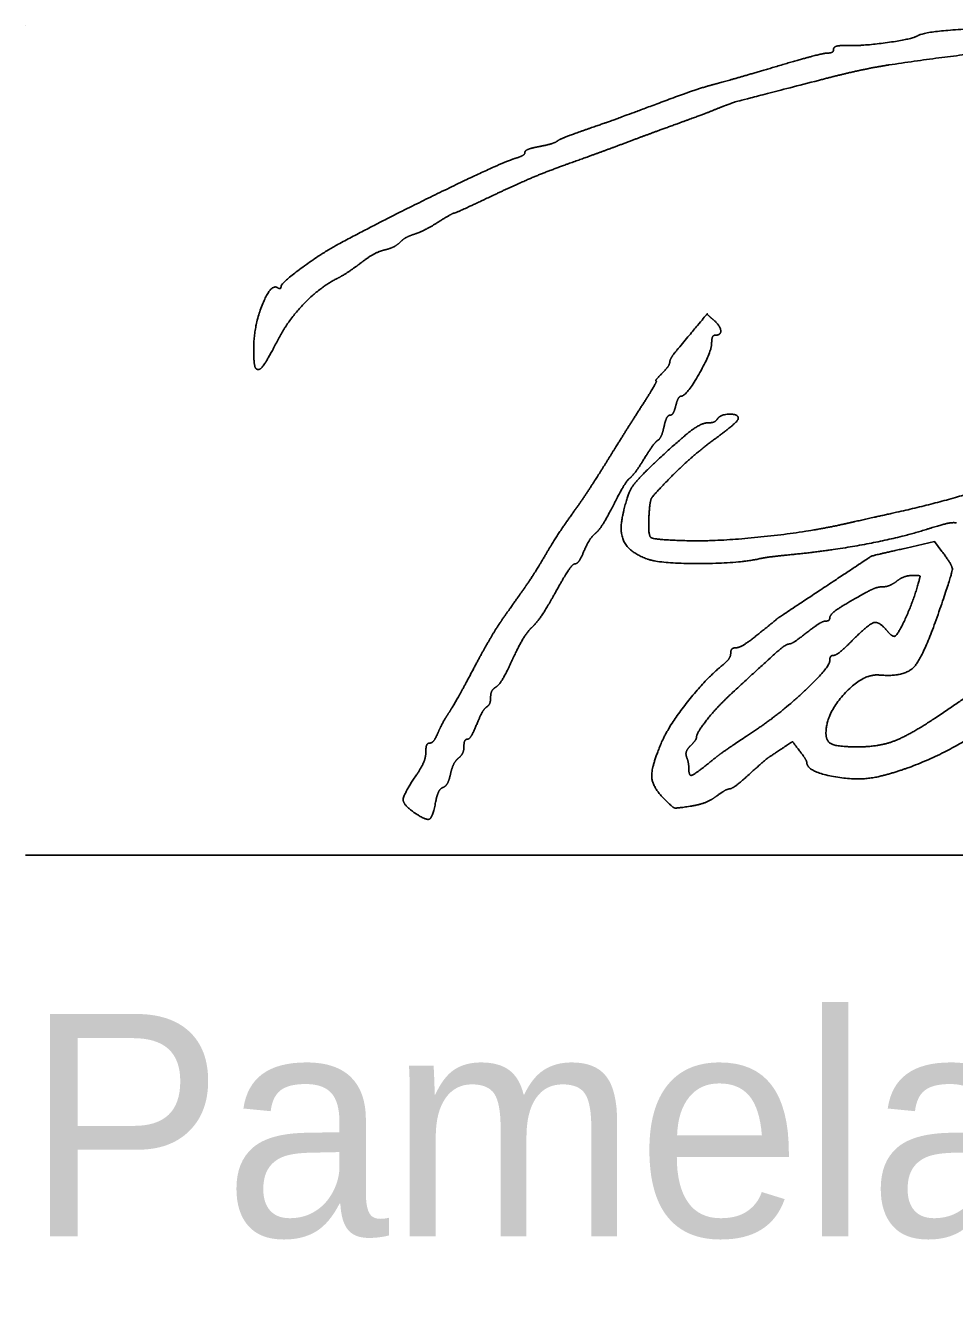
# Model space of a CAD drawing. Extents: x 0 to 34, y 0 to 22.
# Drawn here: x 24.528 to 25.113, y 5.501 to 6.306 of the extents above; entities that cross this region are included whole.
import ezdxf

# ---------------------------------------------------------------- set-up
doc = ezdxf.new("R2010")
doc.units = 0
doc.layers.add('SH_Data', color=7, linetype='Continuous')
doc.layers.add('SH_Text', color=7, linetype='Continuous')

msp = doc.modelspace()

# ---------------------------------------------------------------- linework, layer by layer
at = {"layer": 'SH_Data'}
for p, q in [((24.52788, 6.30597), (24.52788, 6.30597)), ((24.52788, 5.78372), (28.02788, 5.78372))]:
    msp.add_line(p, q, dxfattribs=at)
at = {"layer": 'SH_Text'}
msp.add_lwpolyline([(25.08238, 5.97702), (25.10038, 5.98107), (25.10505, 5.97489)], dxfattribs=at)
for points in [[(25.04578, 6.29338), (25.05536, 6.2931), (25.08635, 6.29746), (25.08978, 6.29958)], [(25.08978, 6.29958), (25.09657, 6.30378), (25.21358, 6.30607), (25.24798, 6.30268)], [(25.03303, 6.28866), (25.03509, 6.28866), (25.03678, 6.28978), (25.03678, 6.29116)], [(25.03678, 6.29116), (25.03678, 6.29253), (25.04083, 6.29353), (25.04578, 6.29338)], [(25.32046, 6.27195), (25.26992, 6.29094), (25.16194, 6.29493), (25.07158, 6.28115)], [(25.00003, 6.28), (25.01612, 6.28476), (25.03097, 6.28866), (25.03303, 6.28866)], [(24.96118, 6.26886), (24.96646, 6.27023), (24.98394, 6.27524), (25.00003, 6.28)], [(25.07158, 6.28115), (25.06234, 6.27974), (25.04236, 6.27537), (25.02718, 6.27145)], [(24.93718, 6.26102), (24.9451, 6.26397), (24.9559, 6.2675), (24.96118, 6.26886)], [(25.02718, 6.27145), (24.97618, 6.25825), (24.9719, 6.25703), (24.96118, 6.25267)], [(24.88078, 6.24044), (24.89549, 6.24552), (24.90195, 6.24788), (24.93718, 6.26102)], [(24.96118, 6.25267), (24.95854, 6.25159), (24.94828, 6.24777), (24.93838, 6.24418)], [(24.93838, 6.24418), (24.92848, 6.24059), (24.91336, 6.23501), (24.90478, 6.23177)], [(24.86278, 6.23327), (24.8641, 6.23425), (24.8722, 6.23747), (24.88078, 6.24044)], [(24.84238, 6.22615), (24.84238, 6.22724), (24.84643, 6.22888), (24.85138, 6.22981)], [(24.85138, 6.22981), (24.85633, 6.23073), (24.86146, 6.23229), (24.86278, 6.23327)], [(24.90478, 6.23177), (24.8962, 6.22854), (24.88, 6.22263), (24.86878, 6.21864)], [(24.72478, 6.16826), (24.75501, 6.18451), (24.8286, 6.22015), (24.83698, 6.2226)], [(24.86878, 6.21864), (24.85756, 6.21466), (24.83721, 6.2061), (24.82355, 6.19963)], [(24.83698, 6.2226), (24.83995, 6.22347), (24.84238, 6.22507), (24.84238, 6.22615)], [(24.82355, 6.19963), (24.8099, 6.19316), (24.79827, 6.18786), (24.79771, 6.18786)], [(24.79771, 6.18786), (24.79714, 6.18786), (24.79266, 6.18532), (24.78773, 6.18221)], [(24.78773, 6.18221), (24.78281, 6.1791), (24.77613, 6.17572), (24.77289, 6.17469)], [(24.77289, 6.17469), (24.76965, 6.17367), (24.76553, 6.17135), (24.76372, 6.16954)], [(24.68878, 6.14164), (24.68878, 6.14378), (24.71418, 6.16256), (24.72478, 6.16826)], [(24.75401, 6.16471), (24.75047, 6.16385), (24.7438, 6.16021), (24.73918, 6.15663)], [(24.76372, 6.16954), (24.76192, 6.16774), (24.75755, 6.16556), (24.75401, 6.16471)], [(24.73918, 6.15663), (24.73456, 6.15305), (24.72741, 6.14839), (24.72329, 6.14629)], [(24.72329, 6.14629), (24.71288, 6.14096), (24.69298, 6.1201), (24.68675, 6.10798)], [(24.67161, 6.10377), (24.67171, 6.11696), (24.68234, 6.14355), (24.68649, 6.14099)], [(24.68649, 6.14099), (24.68775, 6.14021), (24.68878, 6.14051), (24.68878, 6.14164)], [(24.93898, 6.1027), (24.95752, 6.12485), (24.95683, 6.12427), (24.96091, 6.12088)], [(24.96091, 6.12088), (24.9652, 6.11733), (24.96613, 6.11106), (24.96238, 6.11106)], [(24.68675, 6.10798), (24.68013, 6.09509), (24.67483, 6.08821), (24.67297, 6.09006)], [(24.96238, 6.11106), (24.96106, 6.11106), (24.95998, 6.10877), (24.95998, 6.10597)], [(24.67297, 6.09006), (24.67217, 6.09087), (24.67156, 6.09703), (24.67161, 6.10377)], [(24.93358, 6.09405), (24.93358, 6.09526), (24.93601, 6.09915), (24.93898, 6.1027)], [(24.95998, 6.10597), (24.95998, 6.10042), (24.94405, 6.07266), (24.94087, 6.07266)], [(24.92878, 6.08706), (24.93142, 6.0897), (24.93358, 6.09285), (24.93358, 6.09405)], [(24.91603, 6.06659), (24.92156, 6.07521), (24.92561, 6.08226), (24.92503, 6.08226)], [(24.92503, 6.08226), (24.92445, 6.08226), (24.92614, 6.08442), (24.92878, 6.08706)], [(24.89398, 6.03158), (24.90058, 6.04223), (24.9105, 6.05798), (24.91603, 6.06659)], [(24.93739, 6.06666), (24.93657, 6.06336), (24.93492, 6.06066), (24.93373, 6.06066)], [(24.94087, 6.07266), (24.93979, 6.07266), (24.93822, 6.06996), (24.93739, 6.06666)], [(24.93373, 6.06066), (24.93254, 6.06066), (24.93085, 6.05743), (24.92999, 6.05349)], [(24.95758, 6.05586), (24.96007, 6.05586), (24.96276, 6.05694), (24.96358, 6.05826)], [(24.97678, 6.05863), (24.97678, 6.05751), (24.97003, 6.05161), (24.96178, 6.0455)], [(24.96358, 6.05826), (24.96538, 6.06117), (24.97678, 6.06149), (24.97678, 6.05863)], [(24.92518, 6.0317), (24.94085, 6.04632), (24.95365, 6.05586), (24.95758, 6.05586)], [(24.92999, 6.05349), (24.92912, 6.04954), (24.92737, 6.04567), (24.9261, 6.04488)], [(24.9261, 6.04488), (24.92483, 6.0441), (24.92101, 6.03896), (24.91762, 6.03346)], [(24.96178, 6.0455), (24.95353, 6.0394), (24.94103, 6.02854), (24.93399, 6.02137)], [(25.07638, 5.99953), (25.11331, 6.00772), (25.17959, 6.03061), (25.18817, 6.03814)], [(24.87223, 5.99865), (24.87759, 6.00612), (24.88738, 6.02094), (24.89398, 6.03158)], [(24.90384, 5.99706), (24.90659, 6.01011), (24.91275, 6.0201), (24.92518, 6.0317)], [(24.91762, 6.03346), (24.91423, 6.02796), (24.9101, 6.02237), (24.90844, 6.02103)], [(24.90844, 6.02103), (24.90678, 6.01969), (24.90213, 6.01207), (24.8981, 6.00409)], [(24.93399, 6.02137), (24.92326, 6.01043), (24.9211, 6.00676), (24.92058, 5.99852)], [(24.8981, 6.00409), (24.89407, 5.9961), (24.889, 5.9881), (24.88684, 5.98631)], [(24.8555, 5.97306), (24.85934, 5.97966), (24.86687, 5.99117), (24.87223, 5.99865)], [(24.91918, 5.97023), (24.90874, 5.97413), (24.90163, 5.98656), (24.90384, 5.99706)], [(24.92058, 5.99852), (24.91972, 5.98507), (24.92376, 5.9822), (24.94438, 5.98165)], [(25.04278, 5.99203), (25.0507, 5.99381), (25.06582, 5.99719), (25.07638, 5.99953)], [(24.88684, 5.98631), (24.88467, 5.98451), (24.8814, 5.97944), (24.87956, 5.97505)], [(24.94438, 5.98165), (24.96364, 5.98112), (25.02146, 5.98722), (25.04278, 5.99203)], [(25.09617, 5.98905), (25.07971, 5.98377), (25.03462, 5.97528), (25.01082, 5.97298)], [(25.11417, 5.99278), (25.11251, 5.99338), (25.10441, 5.9917), (25.09617, 5.98905)], [(24.84245, 5.95242), (24.8458, 5.95717), (24.85167, 5.96646), (24.8555, 5.97306)], [(24.87956, 5.97505), (24.87773, 5.97065), (24.87517, 5.96706), (24.87387, 5.96706)], [(24.99042, 5.97036), (24.9767, 5.96731), (24.92721, 5.96722), (24.91918, 5.97023)], [(25.01082, 5.97298), (25.00249, 5.97218), (24.99331, 5.971), (24.99042, 5.97036)], [(25.02838, 5.9506), (25.06004, 5.97163), (25.06143, 5.97231), (25.08238, 5.97702)], [(25.10505, 5.97489), (25.11167, 5.96614), (25.1115, 5.96126), (25.10377, 5.9387)], [(24.87387, 5.96706), (24.87258, 5.96706), (24.86715, 5.95916), (24.86182, 5.9495)], [(25.07652, 5.95618), (25.07396, 5.95424), (25.07003, 5.95266), (25.0678, 5.95266)], [(25.07502, 5.92146), (25.07682, 5.92146), (25.08659, 5.9426), (25.08971, 5.95326)], [(25.08641, 5.95978), (25.08353, 5.95974), (25.07908, 5.95812), (25.07652, 5.95618)], [(25.08971, 5.95326), (25.09141, 5.95904), (25.091, 5.95985), (25.08641, 5.95978)], [(24.82892, 5.93322), (24.83302, 5.93902), (24.83911, 5.94766), (24.84245, 5.95242)], [(24.86182, 5.9495), (24.85649, 5.93984), (24.84981, 5.92985), (24.84697, 5.9273)], [(24.98915, 5.92268), (25.00287, 5.93375), (25.00091, 5.93236), (25.02838, 5.9506)], [(25.05805, 5.94953), (25.04364, 5.94158), (25.03438, 5.9352), (25.03438, 5.93322)], [(25.0678, 5.95266), (25.06556, 5.95266), (25.06118, 5.95125), (25.05805, 5.94953)], [(25.10377, 5.9387), (25.09353, 5.90881), (25.08154, 5.89574), (25.06558, 5.8971)], [(24.81003, 5.90106), (24.81632, 5.91294), (24.82482, 5.92741), (24.82892, 5.93322)], [(25.03173, 5.93106), (25.03027, 5.93106), (25.02498, 5.92782), (25.01998, 5.92386)], [(25.03438, 5.93322), (25.03438, 5.93203), (25.03319, 5.93106), (25.03173, 5.93106)], [(25.04878, 5.91906), (25.05891, 5.92919), (25.06545, 5.931), (25.07038, 5.92506)], [(24.84697, 5.9273), (24.84413, 5.92475), (24.8386, 5.91564), (24.83467, 5.90706)], [(24.97535, 5.91426), (24.97721, 5.91426), (24.98342, 5.91805), (24.98915, 5.92268)], [(25.01998, 5.92386), (25.01498, 5.9199), (25.00996, 5.91665), (25.00883, 5.91664)], [(25.07038, 5.92506), (25.07202, 5.92308), (25.07411, 5.92146), (25.07502, 5.92146)], [(24.97198, 5.91083), (24.97198, 5.91272), (24.9735, 5.91426), (24.97535, 5.91426)], [(25.00883, 5.91664), (25.00694, 5.91663), (24.99846, 5.90938), (24.97318, 5.88613)], [(25.03678, 5.90946), (25.0381, 5.90946), (25.0435, 5.91378), (25.04878, 5.91906)], [(24.83467, 5.90706), (24.83074, 5.89848), (24.826, 5.89059), (24.82415, 5.88954)], [(24.96655, 5.90303), (24.96954, 5.90544), (24.97198, 5.90895), (24.97198, 5.91083)], [(24.98832, 5.86288), (25.00389, 5.87328), (25.03438, 5.90204), (25.03438, 5.90633)], [(25.03438, 5.90633), (25.03438, 5.90805), (25.03546, 5.90946), (25.03678, 5.90946)], [(24.79457, 5.87346), (24.79679, 5.87676), (24.80375, 5.88918), (24.81003, 5.90106)], [(24.92849, 5.85478), (24.93298, 5.86525), (24.9562, 5.89469), (24.96655, 5.90303)], [(25.06558, 5.8971), (25.05518, 5.89798), (25.03198, 5.8726), (25.03198, 5.86035)], [(25.10038, 5.86978), (25.11897, 5.88215), (25.14137, 5.89883), (25.1431, 5.90159)], [(24.82415, 5.88954), (24.8223, 5.88848), (24.82078, 5.88558), (24.82078, 5.88308)], [(24.82078, 5.88308), (24.82078, 5.88058), (24.81965, 5.87785), (24.81828, 5.877)], [(24.97318, 5.88613), (24.96406, 5.87775), (24.95038, 5.86069), (24.95038, 5.85771)], [(24.78771, 5.86086), (24.78927, 5.86449), (24.79236, 5.87016), (24.79457, 5.87346)], [(24.81828, 5.877), (24.8169, 5.87615), (24.81409, 5.87122), (24.81202, 5.86605)], [(24.81202, 5.86605), (24.80995, 5.86089), (24.8073, 5.85666), (24.80612, 5.85666)], [(25.05193, 5.85186), (25.06497, 5.85186), (25.08406, 5.85892), (25.10038, 5.86978)], [(25.13235, 5.86562), (25.12279, 5.85647), (25.08404, 5.83768), (25.06558, 5.83325)], [(24.78243, 5.85426), (24.78378, 5.85426), (24.78616, 5.85723), (24.78771, 5.86086)], [(24.80612, 5.85666), (24.80494, 5.85666), (24.80398, 5.85463), (24.80398, 5.85215)], [(24.95038, 5.85771), (24.95038, 5.85694), (24.9487, 5.85463), (24.94664, 5.85258)], [(24.9568, 5.84055), (24.96432, 5.84664), (24.96958, 5.85037), (24.98832, 5.86288)], [(25.03198, 5.86035), (25.03198, 5.85519), (25.0398, 5.85186), (25.05193, 5.85186)], [(24.77417, 5.83437), (24.77737, 5.83907), (24.77998, 5.84548), (24.77998, 5.84859)], [(24.77998, 5.84859), (24.77998, 5.85171), (24.78108, 5.85426), (24.78243, 5.85426)], [(24.80398, 5.85215), (24.80398, 5.84967), (24.80243, 5.84636), (24.80053, 5.84479)], [(24.93015, 5.81907), (24.92254, 5.82668), (24.92195, 5.83951), (24.92849, 5.85478)], [(24.94664, 5.85258), (24.94459, 5.85052), (24.94351, 5.84727), (24.94424, 5.84535)], [(25.0041, 5.85069), (24.99586, 5.8453), (24.99332, 5.84328), (24.98211, 5.83326)], [(25.01538, 5.8493), (25.01092, 5.85511), (25.01085, 5.85512), (25.0041, 5.85069)], [(25.01993, 5.84192), (25.0199, 5.84277), (25.01785, 5.84609), (25.01538, 5.8493)], [(24.80053, 5.84479), (24.79864, 5.84321), (24.79638, 5.83869), (24.79551, 5.83473)], [(24.94424, 5.84535), (24.94498, 5.84343), (24.94558, 5.84033), (24.94558, 5.83846)], [(24.94558, 5.83846), (24.94558, 5.8336), (24.949, 5.83424), (24.9568, 5.84055)], [(25.06558, 5.83325), (25.05271, 5.83015), (25.02012, 5.83634), (25.01993, 5.84192)], [(24.77249, 5.81066), (24.76547, 5.81551), (24.76595, 5.82225), (24.77417, 5.83437)], [(24.79551, 5.83473), (24.79464, 5.83077), (24.79252, 5.82699), (24.79079, 5.82633)], [(24.98211, 5.83326), (24.97731, 5.82897), (24.97248, 5.82546), (24.97138, 5.82546)], [(24.79079, 5.82633), (24.78906, 5.82567), (24.78698, 5.82152), (24.78615, 5.81712)], [(24.97138, 5.82546), (24.97028, 5.82546), (24.96646, 5.82333), (24.96288, 5.82073)], [(24.78615, 5.81712), (24.78432, 5.80737), (24.78013, 5.80538), (24.77249, 5.81066)], [(24.94635, 5.81445), (24.93765, 5.81311), (24.9355, 5.81372), (24.93015, 5.81907)], [(24.96288, 5.82073), (24.95931, 5.81813), (24.95187, 5.8153), (24.94635, 5.81445)]]:
    msp.add_open_spline(points, degree=2, dxfattribs=at)

# ---------------------------------------------------------------- texts
msp.add_text('Pamela Boratyn', height=0.1399997, dxfattribs=at).set_placement((24.52788, 5.54372))

doc.saveas('drawing.dxf')
